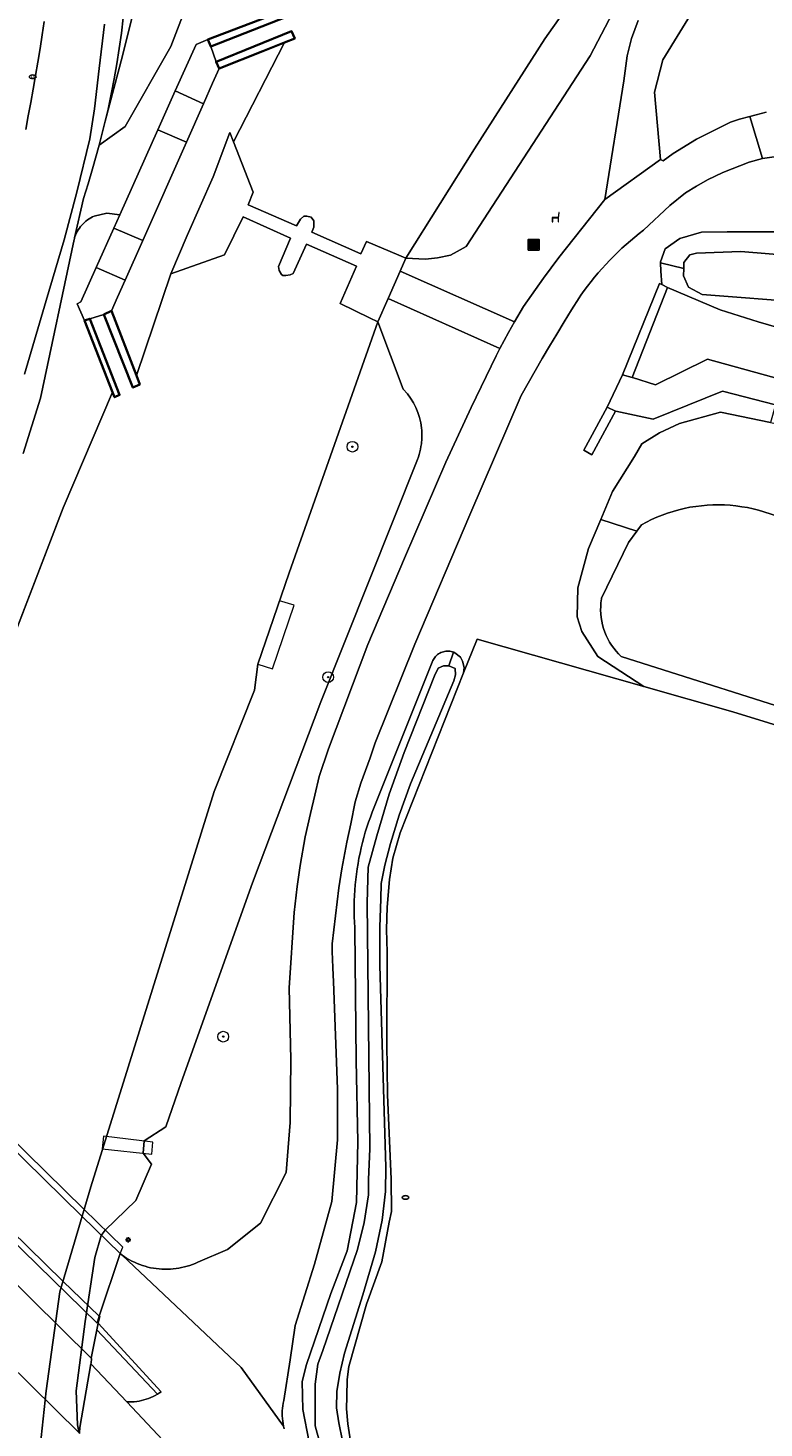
# Model space of a CAD drawing. Header units: metres. Extents: x 152610 to 160096, y 456114 to 462495.
# Tile 932 of 938: x 159124 to 159179, y 460820 to 460925. Entities that reach past the tile are written whole.
import ezdxf
from ezdxf.enums import TextEntityAlignment as Align

# ---------------------------------------------------------------- set-up
doc = ezdxf.new("R2010")
doc.units = ezdxf.units.M
doc.header["$LTSCALE"] = 0.5
doc.layers.get('0').update_dxf_attribs({"linetype": 'CONTINUOUS'})
for name, color, linetype, lineweight in [('B-PV-FV-FAUNAPASSAGE_VISTRAP-GV', 251, 'CONTINUOUS', 18), ('B-PV-GK-BESCHOEIING-G', 251, 'GK-BESCHOEIING-SO', 18), ('B-PV-GK-KADEMUUR-G', 251, 'CONTINUOUS', 35), ('B-PV-GK-KADEMUUR-GV', 251, 'CONTINUOUS', 35), ('B-PV-GK-KEERWAND-GV', 251, 'CONTINUOUS', 18), ('B-PV-GR-BEPLANTING_CULTUUR_BOSPLANTSOEN-GV', 251, 'CONTINUOUS', 18), ('B-PV-GR-BEPLANTING_CULTUUR_VASTE PLANTENVAK-GV', 251, 'CONTINUOUS', 18), ('B-PV-GR-BOOM-S', 251, 'CONTINUOUS', 25), ('B-PV-GR-GRAS-GV', 251, 'CONTINUOUS', 13), ('B-PV-GW-TALUD_KRUIN-G', 251, 'CONTINUOUS', 18), ('B-PV-IE-MEUBILAIR-S', 251, 'CONTINUOUS', 25), ('B-PV-IE-MEUBILAIR_WEGMEUBILAIR-S', 251, 'CONTINUOUS', 25), ('B-PV-IE-MEUBILAIR_WEGMEUBILAIR_AFVALBAK-S', 251, 'CONTINUOUS', 25), ('B-PV-IE-TERREINAFSCHEIDING_KUNSTMATIG_MUUR-G', 251, 'IE-TERREINAFSCHEIDING_KUNSTMATIG-SO', 18), ('B-PV-KW-KUNSTWERK_DEK-GV', 251, 'CONTINUOUS', 18), ('B-PV-KW-KUNSTWERK_STEIGER-GV', 251, 'CONTINUOUS', 18), ('B-PV-KW-KUNSTWERK_STUW-G', 251, 'CONTINUOUS', 18), ('B-PV-KW-KUNSTWERK_STUW-GV', 251, 'CONTINUOUS', 18), ('B-PV-OG-TERREIN_BEGROEID-GV', 251, 'CONTINUOUS', 18), ('B-PV-OG-TERREIN_OEVER-GV', 251, 'CONTINUOUS', 18), ('B-PV-OG-WATER_SLOOT-GV', 251, 'CONTINUOUS', 18), ('B-PV-VH-GESLOTENVERHARDING_ASFALT-GV', 251, 'CONTINUOUS', 18), ('B-PV-VH-GESLOTENVERHARDING_BETON-GV', 251, 'CONTINUOUS', 18), ('B-PV-VH-HALFVERHARDING_GRASBETONSTEEN-GV', 251, 'CONTINUOUS', 18), ('B-PV-VH-ONVERHARD_ZAND-GV', 251, 'CONTINUOUS', 18), ('B-PV-VH-OPENVERHARDING_BETONSTRAATSTEEN-GV', 251, 'CONTINUOUS', 18), ('B-PV-VH-OPENVERHARDING_TEGEL-GV', 251, 'CONTINUOUS', 18)]:
    doc.layers.add(name, color=color, linetype=linetype, lineweight=lineweight)
doc.styles.add('NLCS-ISO', font='NLCS-ISO.ttf')
doc.linetypes.add('GK-BESCHOEIING-SO', pattern='A,18,-3,[1,NLCS.SHX,S=0.6,R=0,X=0,Y=0],-3', length=24)
doc.linetypes.add('IE-TERREINAFSCHEIDING_KUNSTMATIG-SO', pattern='A,4,[82,NLCS.SHX,S=0.75,R=90,X=0,Y=0],4,-2', length=10)

# ---------------------------------------------------------------- blocks, each defined once
blk = doc.blocks.new('SIE-WEG_AFVALBAK-SO')
h = blk.add_hatch(color=256)
h.dxf.hatch_style = 1
h.paths.add_polyline_path([(-1.5, -1.5), (1.5, -1.5), (1.5, 1.5), (-1.5, 1.5)])
for points in [[(-2, -2), (2, -2), (2, 2), (-2, 2)], [(-1.5, -1.5), (1.5, -1.5), (1.5, 1.5), (-1.5, 1.5)]]:
    blk.add_lwpolyline(points, close=True)
blk = doc.blocks.new('SIE-MEUBILAIR_PAAL_LICHTMAST-SO')
for points in [[(-0.62, 0), (-1, 0)], [(-0.71, 0.71), (-0.44, 0.44)], [(0, 1), (0, 0.62)], [(0.44, 0.44), (0.71, 0.71)], [(1, 0), (0.62, 0)], [(-0.71, -0.71), (-0.44, -0.44)], [(0, -0.62), (0, -1)], [(0.44, -0.44), (0.71, -0.71)]]:
    blk.add_lwpolyline(points)
blk.add_circle((0, 0), 0.5)
blk = doc.blocks.new('SIE-MEUBILAIR_PUT_RIOOLPUT-SO')
blk.add_ellipse((0, 0), major_axis=(1.25, 0), ratio=0.54)
at = {"style": 'NLCS-ISO'}
blk.add_text('ri', height=0.75, dxfattribs=at).set_placement((-0.04, 0.07), align=Align.MIDDLE_CENTER)
blk = doc.blocks.new('SIE-MEUBILAIR_PUT_KOLK-SO')
blk.add_ellipse((0, 0), major_axis=(1.25, 0), ratio=0.54)
at = {"style": 'NLCS-ISO'}
blk.add_text('klk', height=0.75, dxfattribs=at).set_placement((0.03, 0), align=Align.MIDDLE_CENTER)
blk = doc.blocks.new('SIE-WEG_ZITBANK-SO')
at = {"color": 0, "linetype": 'ByBlock', "lineweight": 18}
blk.add_lwpolyline([(-0.91, -1.63), (-0.91, -0.2), (1.09, -0.2), (1.09, -1.63), (1.29, -1.63), (1.29, -0.21), (1.54, 1.78), (1.33, 1.78), (1.11, 0), (-1.11, 0), (-1.11, -1.63)], close=True, dxfattribs=at)
blk = doc.blocks.new('SGR-BOOM_GBKN-SO')
at = {"linetype": 'ByBlock', "lineweight": 18}
h = blk.add_hatch(color=0, dxfattribs=at)
h.dxf.hatch_style = 1
edge = h.paths.add_edge_path()
edge.add_arc((0, 0), 0.25, 0, 360)
at = {"color": 0, "linetype": 'ByBlock', "lineweight": 18}
for radius in [2, 0.25]:
    blk.add_circle((0, 0), radius, dxfattribs=at)
at = {"color": 0, "linetype": 'ByBlock', "lineweight": 18, "style": 'NLCS-ISO'}
blk.add_attdef('SOORT', (2.5, 0), '', height=1.5, dxfattribs=at)

msp = doc.modelspace()

# ---------------------------------------------------------------- linework, layer by layer
at = {"layer": 'B-PV-FV-FAUNAPASSAGE_VISTRAP-GV', "flags": 128}
msp.add_lwpolyline([(159136.301, 460916.207), (159134.174, 460917.139), (159131.33, 460910.79), (159130.888, 460909.803), (159133.041, 460908.881)], close=True, dxfattribs=at)
at = {"layer": 'B-PV-GK-BESCHOEIING-G', "flags": 128}
for points in [[(159143.626, 460923.649), (159139.811, 460916.233)], [(159143.626, 460923.649), (159139.811, 460916.233)], [(159132.569, 460898.83), (159135.147, 460906.392)], [(159132.569, 460898.83), (159135.147, 460906.392)], [(159121.25, 460770.087), (159122.14, 460776.877), (159120.898, 460777.06), (159121.2, 460779.292), (159125.85, 460823.16), (159126.872, 460830.531), (159129.186, 460838.359), (159138.371, 460867.825), (159141.384, 460875.36), (159141.633, 460877.321), (159143.968, 460884.121), (159150.583, 460902.825)], [(159046.719, 459975.895), (159048.956, 459981.317), (159049.25, 459984.138), (159049.39, 459985.458), (159049.61, 459988.058), (159052.882, 459994.173), (159054.001, 460000), (159055.867, 460043.718), (159057.832, 460096.682), (159059.843, 460122.971), (159060.796, 460151.719), (159064.147, 460207.593), (159066.785, 460253.866), (159069.488, 460310.024), (159070.612, 460363.859), (159068.141, 460406.658), (159066.808, 460431.164), (159066.006, 460472.225), (159067.352, 460500), (159068.224, 460517.98), (159072.712, 460563.561), (159079.319, 460598.81), (159087.708, 460634.417), (159093.917, 460681.48), (159097.359, 460714.725), (159101.909, 460759.335), (159108.142, 460812.675), (159109.977, 460825.58), (159112.653, 460844.514), (159114.45, 460850.831), (159117.312, 460860.418), (159118.679, 460865.866), (159121.35, 460873.994), (159127.116, 460888.955), (159130.801, 460897.575)], [(159067.352, 460500), (159068.224, 460517.98), (159072.712, 460563.561), (159079.319, 460598.81), (159087.708, 460634.417), (159093.917, 460681.48), (159097.359, 460714.725), (159101.909, 460759.335), (159108.142, 460812.675), (159109.977, 460825.58), (159112.653, 460844.514), (159114.45, 460850.831), (159117.312, 460860.418), (159118.679, 460865.866), (159121.35, 460873.994), (159127.116, 460888.955), (159130.801, 460897.575)]]:
    msp.add_lwpolyline(points, dxfattribs=at)
at = {"layer": 'B-PV-GK-KADEMUUR-G', "flags": 128}
for points in [[(159143.616, 460925.985), (159143.766, 460925.562), (159138.117, 460923.343)], [(159138.513, 460922.216), (159144.145, 460924.483), (159144.381, 460923.951)], [(159129.101, 460903.056), (159131.32, 460897.384), (159130.948, 460897.201), (159130.801, 460897.575)], [(159132.569, 460898.83), (159132.828, 460898.159), (159132.319, 460897.92), (159130.155, 460903.366)]]:
    msp.add_lwpolyline(points, dxfattribs=at)
at = {"layer": 'B-PV-GK-KADEMUUR-GV', "flags": 128}
for points in [[(159143.616, 460925.985), (159143.601, 460926.029), (159137.894, 460923.863), (159138.117, 460923.343), (159143.766, 460925.562)], [(159144.381, 460923.951), (159144.145, 460924.483), (159138.513, 460922.216), (159138.742, 460921.695), (159141.991, 460922.995), (159143.626, 460923.649)], [(159131.32, 460897.384), (159129.101, 460903.056), (159128.696, 460902.921), (159130.801, 460897.576), (159130.948, 460897.201)], [(159132.569, 460898.83), (159130.714, 460903.65), (159130.155, 460903.366), (159132.319, 460897.92), (159132.828, 460898.159)]]:
    msp.add_lwpolyline(points, close=True, dxfattribs=at)
at = {"layer": 'B-PV-GK-KEERWAND-GV', "flags": 128}
for points in [[(159171.736, 460905.605), (159171.581, 460905.681), (159168.81, 460898.867), (159169.526, 460898.675), (159172.163, 460905.395)], [(159168.296, 460896.166), (159167.672, 460896.454), (159165.941, 460893.269), (159166.534, 460892.923)]]:
    msp.add_lwpolyline(points, close=True, dxfattribs=at)
at = {"layer": 'B-PV-GR-BEPLANTING_CULTUUR_BOSPLANTSOEN-GV', "flags": 128}
for points in [[(159190.68, 461011.98), (159183.977, 461000), (159180.11, 460993.09), (159156.72, 460964.5), (159144.32, 460949.89), (159139.92, 460947.06), (159134.99, 460936.51), (159131.53, 460922.65), (159130.253, 460917.771), (159129.79, 460916), (159131.74, 460917.39), (159135.14, 460923.35), (159137.21, 460928.74), (159137.64, 460934.06), (159143.24, 460944.63), (159153.85, 460957.6), (159175.15, 460983.09), (159185.861, 461000), (159189.61, 461005.92), (159199.63, 461024.1)], [(159137.21, 460928.74), (159135.14, 460923.35), (159131.74, 460917.39), (159129.79, 460916), (159129.31, 460914.218), (159128.974, 460913.117), (159128.619, 460912.023), (159127.969, 460909.087), (159127.991, 460909.157), (159128.042, 460909.293), (159128.101, 460909.426), (159128.168, 460909.555), (159128.241, 460909.681), (159128.321, 460909.802), (159128.408, 460909.919), (159128.501, 460910.031), (159128.599, 460910.137), (159128.704, 460910.238), (159128.814, 460910.334), (159128.929, 460910.422), (159129.049, 460910.505), (159129.173, 460910.581), (159129.301, 460910.649), (159129.433, 460910.711), (159130.374, 460910.927), (159131.33, 460910.79), (159134.174, 460917.139), (159135.473, 460920.036), (159137.019, 460923.487), (159137.894, 460923.863), (159143.601, 460926.029)]]:
    msp.add_lwpolyline(points, dxfattribs=at)
at = {"layer": 'B-PV-GR-BEPLANTING_CULTUUR_VASTE PLANTENVAK-GV', "flags": 128}
msp.add_lwpolyline([(159131.871, 460822.326), (159132.053, 460822.323), (159132.235, 460822.328), (159132.416, 460822.341), (159132.597, 460822.362), (159132.777, 460822.391), (159132.955, 460822.427), (159133.131, 460822.472), (159133.306, 460822.524), (159133.477, 460822.584), (159133.646, 460822.651), (159133.812, 460822.726), (159133.975, 460822.808), (159134.134, 460822.897), (159134.148, 460822.905), (159129.624, 460827.685), (159129.191, 460825.593), (159129.219, 460825.566), (159129.189, 460825.218), (159129.178, 460825.153)], close=True, dxfattribs=at)
at = {"layer": 'B-PV-GR-GRAS-GV', "flags": 128}
msp.add_lwpolyline([(159195.006, 460868.206), (159177.047, 460873.762), (159170.412, 460875.641), (159157.965, 460879.167), (159156.968, 460876.658), (159152.23, 460864.733), (159151.698, 460862.857), (159151.449, 460861.264), (159151.275, 460859.202), (159151.224, 460857.523), (159151.273, 460855.856), (159151.271, 460853.225), (159151.232, 460851.694), (159151.255, 460849.089), (159151.302, 460845.211), (159151.556, 460838.926), (159151.579, 460836.506), (159151.418, 460835.715), (159150.861, 460832.777), (159149.734, 460829.617), (159148.41, 460824.975), (159148.286, 460823.987), (159148.26, 460822.74), (159148.247, 460821.814), (159148.345, 460820.702), (159148.529, 460819.393)], dxfattribs=at)
at = {"layer": 'B-PV-GW-TALUD_KRUIN-G', "flags": 128}
for points in [[(159230.97, 461094.77), (159229.41, 461092.88), (159226.36, 461088.47), (159219.74, 461074.65), (159218.418, 461070.978), (159216.1, 461064.54), (159209.6, 461048.41), (159198.39, 461025.26), (159190.68, 461011.98), (159183.977, 461000), (159180.11, 460993.09), (159156.72, 460964.5), (159144.32, 460949.89), (159139.92, 460947.06), (159134.99, 460936.51), (159131.53, 460922.65), (159130.253, 460917.771), (159129.79, 460916)], [(159128.311, 460819.999), (159128.178, 460820.611), (159128.081, 460823.163), (159128.76, 460828.309), (159129.483, 460833.1), (159129.948, 460834.716), (159130.253, 460835.132), (159132.526, 460837.327), (159133.705, 460840.056), (159133.082, 460840.854), (159133.151, 460841.773), (159134.766, 460842.831), (159135.909, 460846.132), (159141.227, 460861.02), (159146.329, 460874.495), (159153.523, 460892.568), (159153.592, 460892.755), (159153.653, 460892.944), (159153.706, 460893.136), (159153.751, 460893.33), (159153.789, 460893.526), (159153.819, 460893.723), (159153.855, 460894.119), (159153.861, 460894.318), (159153.849, 460894.716), (159153.831, 460894.915), (159153.771, 460895.308), (159153.68, 460895.696), (159153.558, 460896.075), (159153.406, 460896.443), (159153.225, 460896.798), (159153.016, 460897.137), (159152.781, 460897.458), (159152.467, 460897.815), (159150.583, 460902.825)]]:
    msp.add_lwpolyline(points, dxfattribs=at)
at = {"layer": 'B-PV-IE-TERREINAFSCHEIDING_KUNSTMATIG_MUUR-G', "flags": 128}
msp.add_lwpolyline([(159165.941, 460893.269), (159167.672, 460896.454), (159168.81, 460898.867), (159171.581, 460905.681)], dxfattribs=at)
at = {"layer": 'B-PV-KW-KUNSTWERK_DEK-GV', "flags": 128}
for points in [[(159120.109, 460845.058), (159111.566, 460853.418), (159111.405, 460852.927), (159110.52, 460850.23), (159109.833, 460848.135), (159109.632, 460847.722), (159129.641, 460828.193), (159129.797, 460828.724), (159131.357, 460833.379), (159131.56, 460833.854), (159128.652, 460836.699)], [(159129.219, 460825.566), (159109.08, 460845.453), (159109.006, 460845.053), (159108.269, 460840.123), (159108.247, 460839.767), (159128.349, 460819.962), (159128.364, 460820.406), (159129.189, 460825.218)]]:
    msp.add_lwpolyline(points, close=True, dxfattribs=at)
at = {"layer": 'B-PV-KW-KUNSTWERK_STEIGER-GV', "flags": 128}
for points in [[(159144.335, 460881.716), (159143.249, 460882.029), (159141.633, 460877.321), (159142.724, 460876.966)], [(159133.81, 460841.696), (159130.122, 460842.125), (159130.024, 460841.176), (159133.731, 460840.786)]]:
    msp.add_lwpolyline(points, close=True, dxfattribs=at)
at = {"layer": 'B-PV-KW-KUNSTWERK_STUW-G', "flags": 128}
for points in [[(159135.147, 460906.392), (159136.353, 460909.257), (159138.289, 460913.636), (159139.535, 460916.933), (159139.811, 460916.233)], [(159152.668, 460907.582), (159150.583, 460902.825)]]:
    msp.add_lwpolyline(points, dxfattribs=at)
at = {"layer": 'B-PV-KW-KUNSTWERK_STUW-GV', "flags": 128}
msp.add_lwpolyline([(159150.583, 460902.825), (159151.346, 460904.566), (159152.238, 460906.601), (159152.668, 460907.582), (159152.138, 460907.804), (159149.722, 460908.815), (159149.302, 460907.882), (159145.654, 460909.507), (159145.789, 460909.885), (159145.803, 460910.156), (159145.789, 460910.359), (159145.614, 460910.616), (159145.289, 460910.697), (159145.06, 460910.697), (159144.816, 460910.481), (159144.518, 460909.981), (159140.897, 460911.538), (159141.289, 460912.484), (159139.811, 460916.233), (159139.535, 460916.933), (159138.289, 460913.635), (159136.353, 460909.257), (159135.147, 460906.392), (159139.15, 460907.822), (159140.531, 460910.66), (159144.058, 460909.049), (159143.164, 460906.94), (159143.218, 460906.643), (159143.394, 460906.359), (159143.488, 460906.278), (159143.704, 460906.277), (159144.042, 460906.331), (159144.259, 460906.426), (159145.261, 460908.602), (159148.991, 460906.963), (159147.772, 460904.193), (159149.956, 460903.13)], close=True, dxfattribs=at)
at = {"layer": 'B-PV-OG-TERREIN_BEGROEID-GV', "flags": 128}
for points in [[(159131.598, 460925.478), (159131.459, 460924.336), (159131.299, 460923.197), (159131.119, 460922.06), (159130.919, 460920.927), (159130.7, 460919.798), (159130.461, 460918.672), (159130.253, 460917.771), (159131.53, 460922.65), (159134.99, 460936.51)], [(159169.502, 460928.622), (159166.404, 460922.65), (159157.163, 460908.428), (159156.488, 460908.065), (159155.977, 460907.795), (159155.015, 460907.586), (159154.129, 460907.496), (159152.668, 460907.582), (159152.238, 460906.601), (159160.766, 460902.817), (159161.419, 460903.962), (159162.91, 460906.073), (159164.07, 460907.611), (159167.497, 460911.948), (159168.916, 460920.782), (159169.148, 460922.66), (159169.473, 460923.944), (159169.974, 460925.296)], [(159175.618, 460928.564), (159171.83, 460922.357), (159171.196, 460919.943), (159171.65, 460914.921), (159171.835, 460914.835), (159172.581, 460915.365), (159174.332, 460916.445), (159176.867, 460917.697), (159177.536, 460917.93), (159178.313, 460918.134), (159178.777, 460918.248), (159179.512, 460918.45)], [(159124.137, 460893.018), (159125.412, 460897.125), (159127.934, 460908.973), (159127.947, 460909.018), (159127.969, 460909.087), (159128.619, 460912.023), (159128.974, 460913.117), (159129.31, 460914.218), (159129.79, 460916), (159130.253, 460917.771), (159130.461, 460918.672), (159130.7, 460919.798), (159130.919, 460920.927), (159131.119, 460922.06), (159131.299, 460923.197), (159131.459, 460924.336), (159131.598, 460925.478)], [(159130.185, 460925.003), (159129.798, 460921.717), (159129.455, 460918.695), (159129.111, 460916.454), (159128.125, 460912.489), (159127.181, 460908.931), (159125.835, 460904.404), (159124.239, 460898.931)], [(159180.652, 460915.203), (159179.254, 460915.009), (159178.254, 460914.721), (159176.286, 460913.956), (159175.149, 460913.411), (159174.323, 460912.944), (159173.514, 460912.431), (159172.33, 460911.497), (159170.389, 460909.666), (159170.055, 460909.406), (159169.726, 460909.14), (159169.402, 460908.867), (159169.084, 460908.588), (159168.77, 460908.304), (159168.463, 460908.013), (159168.16, 460907.717), (159167.864, 460907.415), (159167.573, 460907.107), (159167.288, 460906.794), (159167.009, 460906.476), (159166.736, 460906.152), (159166.47, 460905.824), (159166.209, 460905.49), (159165.955, 460905.152), (159165.707, 460904.808), (159165.574, 460904.618), (159165.012, 460903.721), (159164.456, 460902.82), (159163.907, 460901.915), (159163.365, 460901.005), (159162.83, 460900.091), (159162.302, 460899.174), (159161.78, 460898.253), (159161.266, 460897.327), (159157.436, 460888.44), (159153.34, 460878.81), (159150.371, 460871.435), (159149.988, 460870.334), (159149.293, 460868.437), (159148.886, 460867.049), (159148.55, 460865.415), (159148.263, 460864.052), (159147.879, 460862.064), (159147.664, 460860.652), (159147.174, 460856.472), (159147.177, 460855.886), (159147.189, 460855.3), (159147.209, 460854.714), (159147.236, 460854.129), (159147.264, 460853.666), (159147.573, 460845.63), (159147.572, 460841.853), (159147.142, 460837.259), (159145.85, 460832.581), (159144.42, 460828.008), (159144.039, 460825.449), (159143.552, 460822.422), (159143.515, 460822.234), (159143.486, 460822.044), (159143.465, 460821.853), (159143.451, 460821.661), (159143.446, 460821.469), (159143.449, 460821.277), (159143.46, 460821.085), (159143.479, 460820.894), (159143.505, 460820.704), (159143.54, 460820.515), (159143.582, 460820.328)], [(159121.35, 460873.994), (159127.116, 460888.955), (159130.801, 460897.576), (159128.696, 460902.921), (159128.169, 460904.165), (159128.433, 460904.325), (159129.578, 460906.881), (159130.888, 460909.803), (159131.33, 460910.79), (159130.374, 460910.927), (159129.433, 460910.711), (159129.301, 460910.649), (159129.173, 460910.581), (159129.049, 460910.505), (159128.929, 460910.422), (159128.814, 460910.334), (159128.704, 460910.238), (159128.599, 460910.137), (159128.501, 460910.031), (159128.408, 460909.919), (159128.321, 460909.802), (159128.241, 460909.681), (159128.168, 460909.555), (159128.101, 460909.426), (159128.042, 460909.293), (159127.991, 460909.157), (159127.969, 460909.087), (159127.947, 460909.018), (159127.934, 460908.973), (159125.412, 460897.125), (159124.137, 460893.018)], [(159180.218, 460896.636), (159176.268, 460897.651), (159171.105, 460895.58), (159168.314, 460896.157), (159168.296, 460896.166), (159166.534, 460892.923), (159165.941, 460893.269), (159167.672, 460896.454), (159168.81, 460898.867), (159171.581, 460905.681), (159171.736, 460905.605), (159171.664, 460906.592), (159171.643, 460907.218), (159171.64, 460907.308), (159171.986, 460908.271), (159173.098, 460909.036), (159174.704, 460909.504), (159176.606, 460909.527), (159180.162, 460909.525)], [(159128.358, 460820.236), (159128.364, 460820.406), (159129.178, 460825.153), (159129.189, 460825.218), (159129.219, 460825.566), (159129.191, 460825.593), (159129.624, 460827.685), (159129.73, 460828.194), (159129.842, 460828.687), (159129.797, 460828.724), (159131.357, 460833.379), (159131.517, 460833.26), (159131.691, 460833.14), (159131.87, 460833.026), (159132.053, 460832.92), (159132.24, 460832.82), (159132.43, 460832.728), (159132.624, 460832.643), (159132.821, 460832.565), (159133.02, 460832.495), (159133.222, 460832.432), (159133.427, 460832.377), (159133.633, 460832.33), (159133.841, 460832.29), (159134.05, 460832.258), (159134.26, 460832.235), (159134.472, 460832.219), (159134.683, 460832.212), (159134.895, 460832.212), (159135.106, 460832.22), (159135.317, 460832.236), (159135.527, 460832.261), (159135.736, 460832.293), (159135.944, 460832.333), (159136.15, 460832.381), (159136.355, 460832.437), (159136.557, 460832.5), (159136.756, 460832.571), (159136.953, 460832.649), (159137.146, 460832.735), (159139.367, 460833.681), (159141.815, 460835.652), (159143.739, 460839.435), (159144.033, 460843.142), (159144.076, 460847.851), (159143.952, 460853.177), (159144.325, 460858.792), (159144.553, 460860.737), (159144.781, 460862.316), (159145.154, 460864.448), (159145.547, 460866.187), (159145.879, 460867.553), (159146.21, 460868.939), (159146.893, 460870.988), (159149.838, 460878.77), (159152.552, 460885.214), (159155.639, 460892.361), (159157.525, 460896.444), (159159.389, 460900.294), (159159.675, 460900.828), (159151.346, 460904.566), (159150.583, 460902.825), (159152.467, 460897.815), (159152.781, 460897.458), (159153.016, 460897.137), (159153.225, 460896.798), (159153.406, 460896.443), (159153.558, 460896.075), (159153.68, 460895.696), (159153.771, 460895.308), (159153.831, 460894.915), (159153.849, 460894.716), (159153.861, 460894.318), (159153.855, 460894.119), (159153.819, 460893.723), (159153.789, 460893.526), (159153.751, 460893.33), (159153.706, 460893.136), (159153.653, 460892.944), (159153.592, 460892.755), (159153.523, 460892.568), (159146.329, 460874.495), (159141.227, 460861.02), (159135.909, 460846.132), (159134.766, 460842.831), (159133.151, 460841.773), (159133.082, 460840.854), (159133.705, 460840.056), (159132.526, 460837.327), (159130.253, 460835.132), (159129.948, 460834.716), (159129.483, 460833.1), (159128.76, 460828.309), (159128.081, 460823.163), (159128.178, 460820.611), (159128.311, 460819.999)], [(159128.311, 460819.999), (159128.178, 460820.611), (159128.081, 460823.163), (159128.76, 460828.309), (159129.483, 460833.1), (159129.948, 460834.716), (159130.253, 460835.132), (159132.526, 460837.327), (159133.705, 460840.056), (159133.082, 460840.854), (159133.151, 460841.773), (159134.766, 460842.831), (159135.909, 460846.132), (159141.227, 460861.02), (159146.329, 460874.495), (159153.523, 460892.568), (159153.592, 460892.755), (159153.653, 460892.944), (159153.706, 460893.136), (159153.751, 460893.33), (159153.789, 460893.526), (159153.819, 460893.723), (159153.855, 460894.119), (159153.861, 460894.318), (159153.849, 460894.716), (159153.831, 460894.915), (159153.771, 460895.308), (159153.68, 460895.696), (159153.558, 460896.075), (159153.406, 460896.443), (159153.225, 460896.798), (159153.016, 460897.137), (159152.781, 460897.458), (159152.467, 460897.815), (159150.583, 460902.825), (159143.968, 460884.121), (159141.633, 460877.321), (159141.384, 460875.361), (159138.371, 460867.825), (159129.186, 460838.359), (159126.872, 460830.531), (159125.85, 460823.16), (159125.186, 460816.894)], [(159145.459, 460819.333), (159144.991, 460821.758), (159144.938, 460823.844), (159145.263, 460825.118), (159147.059, 460830.396), (159148.275, 460833.583), (159148.99, 460837.19), (159149.085, 460841.721), (159148.957, 460847.766), (159148.868, 460857.568), (159148.859, 460857.684), (159148.835, 460858.082), (159148.819, 460858.481), (159148.81, 460858.879), (159148.81, 460859.278), (159148.817, 460859.677), (159148.833, 460860.075), (159148.856, 460860.473), (159148.888, 460860.871), (159148.928, 460861.268), (159148.975, 460861.664), (159149.03, 460862.059), (159149.094, 460862.453), (159149.165, 460862.845), (159149.244, 460863.236), (159149.331, 460863.625), (159149.426, 460864.012), (159149.528, 460864.398), (159149.638, 460864.781), (159149.756, 460865.162), (159149.881, 460865.541), (159150.014, 460865.916), (159150.155, 460866.29), (159150.303, 460866.66), (159154.682, 460877.584), (159154.714, 460877.649), (159154.763, 460877.733), (159154.82, 460877.813), (159154.882, 460877.888), (159154.951, 460877.958), (159155.025, 460878.022), (159155.104, 460878.08), (159155.187, 460878.131), (159155.274, 460878.176), (159155.365, 460878.212), (159155.458, 460878.242), (159155.554, 460878.263), (159155.65, 460878.277), (159155.748, 460878.283), (159155.846, 460878.281), (159155.943, 460878.271), (159156.039, 460878.253), (159156.134, 460878.227), (159156.217, 460878.197), (159156.226, 460878.194), (159156.315, 460878.153), (159156.734, 460877.831), (159156.894, 460877.523), (159157.018, 460877.065), (159156.968, 460876.658), (159157.965, 460879.167), (159170.412, 460875.641), (159166.971, 460877.872), (159165.787, 460879.749), (159165.442, 460880.836), (159165.493, 460883.01), (159166.286, 460885.923), (159167.191, 460888.081), (159168.067, 460890.17), (159169.699, 460892.786), (159170.243, 460893.724), (159171.577, 460894.563), (159173.059, 460895.253), (159176.122, 460896.091), (159179.84, 460895.327)]]:
    msp.add_lwpolyline(points, dxfattribs=at)
msp.add_lwpolyline([(159131.724, 460905.921), (159131.168, 460904.671), (159130.714, 460903.65), (159132.569, 460898.83), (159135.147, 460906.392), (159136.353, 460909.257), (159138.289, 460913.635), (159139.535, 460916.933), (159139.811, 460916.233), (159143.626, 460923.649), (159141.991, 460922.995), (159138.742, 460921.695), (159138.257, 460920.605), (159137.571, 460919.063), (159136.301, 460916.207), (159133.041, 460908.881)], close=True, dxfattribs=at)
at = {"layer": 'B-PV-OG-TERREIN_OEVER-GV', "flags": 128}
msp.add_lwpolyline([(159177.626, 460944.114), (159177.215, 460944.245), (159170.449, 460934.462), (159163.033, 460923.923), (159157.782, 460915.708), (159152.668, 460907.582), (159154.129, 460907.496), (159155.015, 460907.586), (159155.977, 460907.795), (159156.488, 460908.065), (159157.163, 460908.428), (159166.404, 460922.65), (159169.502, 460928.622), (159179.073, 460943.246), (159178.051, 460943.859)], close=True, dxfattribs=at)
for points in [[(159180.162, 460909.525), (159176.606, 460909.527), (159174.704, 460909.504), (159173.098, 460909.036), (159171.986, 460908.271), (159171.64, 460907.308), (159171.643, 460907.218), (159173.385, 460906.795), (159173.396, 460907.242), (159173.841, 460907.81), (159174.335, 460907.933), (159177.645, 460908.078), (159181.571, 460907.755)], [(159312.762, 460868.591), (159273.413, 460878.652), (159239.823, 460888.021), (159195.841, 460900.582), (159184.631, 460903.875), (159182.482, 460904.272), (159174.753, 460904.87), (159173.741, 460905.414), (159173.371, 460906.254), (159173.385, 460906.795), (159171.643, 460907.218), (159171.664, 460906.592), (159171.736, 460905.605), (159172.163, 460905.395), (159176.099, 460903.712), (159178.933, 460902.818), (159191.424, 460899.187), (159210.581, 460893.451), (159231.221, 460888.096), (159233.242, 460887.536), (159265.768, 460878.514), (159298.373, 460869.93)], [(159179.84, 460895.327), (159176.122, 460896.091), (159173.059, 460895.253), (159171.577, 460894.563), (159170.243, 460893.724), (159169.699, 460892.786), (159168.067, 460890.17), (159167.191, 460888.081), (159169.886, 460887.228), (159170.217, 460887.688), (159170.596, 460887.893), (159170.982, 460888.083), (159171.374, 460888.259), (159171.773, 460888.421), (159172.178, 460888.567), (159172.588, 460888.698), (159173.003, 460888.815), (159173.421, 460888.915), (159173.843, 460889), (159174.268, 460889.069), (159174.695, 460889.122), (159175.124, 460889.16), (159175.553, 460889.181), (159175.984, 460889.187), (159176.414, 460889.176), (159176.844, 460889.15), (159177.272, 460889.107), (159177.698, 460889.049), (159178.122, 460888.975), (159178.543, 460888.885), (159178.94, 460888.785), (159195.644, 460883.518)], [(159199.081, 460868.236), (159168.719, 460877.873), (159168.521, 460878.069), (159168.335, 460878.275), (159168.161, 460878.492), (159167.999, 460878.719), (159167.851, 460878.954), (159167.717, 460879.198), (159167.597, 460879.449), (159167.491, 460879.706), (159167.401, 460879.969), (159167.326, 460880.237), (159167.266, 460880.509), (159167.222, 460880.784), (159167.194, 460881.06), (159167.181, 460881.338), (159167.185, 460881.617), (159167.205, 460881.894), (159167.24, 460882.17), (159167.251, 460882.235), (159169.271, 460886.375), (159169.886, 460887.228), (159167.191, 460888.081), (159166.286, 460885.923), (159165.493, 460883.01), (159165.442, 460880.836), (159165.787, 460879.749), (159166.971, 460877.872), (159170.412, 460875.641), (159177.047, 460873.762), (159195.006, 460868.206)], [(159146.257, 460819.279), (159145.912, 460820.539), (159145.888, 460821.626), (159145.889, 460822.614), (159145.89, 460823.651), (159146.088, 460825.133), (159146.484, 460826.145), (159149.058, 460833.675), (159149.554, 460835.7), (159149.876, 460837.75), (159149.877, 460838.91), (159149.977, 460841.182), (159149.777, 460859.525), (159149.861, 460862.187), (159150.166, 460863.36), (159150.488, 460864.52), (159151.429, 460867.631), (159152.543, 460870.718), (159154.794, 460876.445), (159155.066, 460877.013), (159155.462, 460877.186), (159155.832, 460877.185), (159155.856, 460877.176), (159156.217, 460878.197), (159156.134, 460878.227), (159156.039, 460878.253), (159155.943, 460878.271), (159155.846, 460878.281), (159155.748, 460878.283), (159155.65, 460878.277), (159155.554, 460878.263), (159155.458, 460878.242), (159155.365, 460878.212), (159155.274, 460878.176), (159155.187, 460878.131), (159155.104, 460878.08), (159155.025, 460878.022), (159154.951, 460877.958), (159154.882, 460877.888), (159154.82, 460877.813), (159154.763, 460877.733), (159154.714, 460877.649), (159154.682, 460877.584), (159150.303, 460866.66), (159150.155, 460866.29), (159150.014, 460865.916), (159149.881, 460865.541), (159149.756, 460865.162), (159149.638, 460864.781), (159149.528, 460864.398), (159149.426, 460864.012), (159149.331, 460863.625), (159149.244, 460863.236), (159149.165, 460862.845), (159149.094, 460862.453), (159149.03, 460862.059), (159148.975, 460861.664), (159148.928, 460861.268), (159148.888, 460860.871), (159148.856, 460860.473), (159148.833, 460860.075), (159148.817, 460859.677), (159148.81, 460859.278), (159148.81, 460858.879), (159148.819, 460858.481), (159148.835, 460858.082), (159148.859, 460857.684), (159148.868, 460857.568), (159148.957, 460847.766), (159149.085, 460841.721), (159148.99, 460837.19), (159148.275, 460833.583), (159147.059, 460830.396), (159145.263, 460825.118), (159144.938, 460823.844), (159144.991, 460821.758), (159145.459, 460819.333)], [(159148.529, 460819.393), (159148.345, 460820.702), (159148.247, 460821.814), (159148.26, 460822.74), (159148.286, 460823.987), (159148.41, 460824.975), (159149.734, 460829.617), (159150.861, 460832.777), (159151.418, 460835.715), (159151.579, 460836.506), (159151.556, 460838.926), (159151.302, 460845.211), (159151.255, 460849.089), (159151.232, 460851.694), (159151.271, 460853.225), (159151.273, 460855.856), (159151.224, 460857.523), (159151.275, 460859.202), (159151.449, 460861.264), (159151.698, 460862.857), (159152.23, 460864.733), (159156.968, 460876.658), (159157.018, 460877.065), (159156.894, 460877.523), (159156.734, 460877.831), (159156.315, 460878.153), (159156.226, 460878.194), (159156.217, 460878.197), (159155.856, 460877.176), (159156.326, 460876.988), (159156.35, 460876.518), (159156.227, 460876.074), (159153.01, 460868.396), (159152.169, 460866.05), (159151.525, 460863.951), (159151.104, 460862.322), (159150.832, 460860.964), (159150.806, 460859.803), (159150.73, 460857.728), (159150.728, 460854.864), (159151.162, 460839.823), (159151.136, 460837.996), (159150.887, 460835.872), (159150.392, 460833.501), (159149.451, 460830.316), (159148.089, 460825.946), (159147.742, 460824.464), (159147.519, 460823.106), (159147.494, 460821.872), (159147.666, 460820.76), (159147.936, 460819.426)]]:
    msp.add_lwpolyline(points, dxfattribs=at)
at = {"layer": 'B-PV-OG-WATER_SLOOT-GV', "flags": 128}
for points in [[(159143.766, 460925.562), (159138.117, 460923.343), (159138.513, 460922.216), (159144.145, 460924.483), (159144.381, 460923.951), (159143.626, 460923.649), (159139.811, 460916.233), (159141.289, 460912.484), (159140.897, 460911.538), (159144.518, 460909.981), (159144.816, 460910.481), (159145.06, 460910.697), (159145.289, 460910.697), (159145.614, 460910.616), (159145.789, 460910.359), (159145.803, 460910.156), (159145.789, 460909.885), (159145.654, 460909.507), (159149.302, 460907.882), (159149.722, 460908.815), (159152.138, 460907.804), (159152.668, 460907.582), (159157.782, 460915.708), (159163.033, 460923.923), (159170.449, 460934.462)], [(159125.186, 460816.894), (159125.85, 460823.16), (159126.872, 460830.531), (159129.186, 460838.359), (159138.371, 460867.825), (159141.384, 460875.361), (159141.633, 460877.321), (159143.968, 460884.121), (159150.583, 460902.825), (159149.956, 460903.13), (159147.772, 460904.193), (159148.991, 460906.963), (159145.261, 460908.602), (159144.259, 460906.426), (159144.042, 460906.331), (159143.704, 460906.277), (159143.488, 460906.278), (159143.394, 460906.359), (159143.218, 460906.643), (159143.164, 460906.94), (159144.058, 460909.049), (159140.531, 460910.66), (159139.15, 460907.822), (159135.147, 460906.392), (159132.569, 460898.83), (159132.828, 460898.159), (159132.319, 460897.92), (159130.155, 460903.366), (159129.101, 460903.056), (159131.32, 460897.384), (159130.948, 460897.201), (159130.801, 460897.576), (159127.116, 460888.955), (159121.35, 460873.994)], [(159299.859, 460874.802), (159261.769, 460885.675), (159229.35, 460895.269), (159224.337, 460896.733), (159203.473, 460902.231), (159196.856, 460904.286), (159190.609, 460905.97), (159185.374, 460907.209), (159181.571, 460907.755), (159177.645, 460908.078), (159174.335, 460907.933), (159173.841, 460907.81), (159173.396, 460907.242), (159173.385, 460906.795), (159173.371, 460906.254), (159173.741, 460905.414), (159174.753, 460904.87), (159182.482, 460904.272), (159184.631, 460903.875), (159195.841, 460900.582), (159239.823, 460888.021), (159273.413, 460878.652), (159312.762, 460868.591)], [(159195.644, 460883.518), (159178.94, 460888.785), (159178.543, 460888.885), (159178.122, 460888.975), (159177.698, 460889.049), (159177.272, 460889.107), (159176.844, 460889.15), (159176.414, 460889.176), (159175.984, 460889.187), (159175.553, 460889.181), (159175.124, 460889.16), (159174.695, 460889.122), (159174.268, 460889.069), (159173.843, 460889), (159173.421, 460888.915), (159173.003, 460888.815), (159172.588, 460888.698), (159172.178, 460888.567), (159171.773, 460888.421), (159171.374, 460888.259), (159170.982, 460888.083), (159170.596, 460887.893), (159170.217, 460887.688), (159169.886, 460887.228), (159169.271, 460886.375), (159167.251, 460882.235), (159167.24, 460882.17), (159167.205, 460881.894), (159167.185, 460881.617), (159167.181, 460881.338), (159167.194, 460881.06), (159167.222, 460880.784), (159167.266, 460880.509), (159167.326, 460880.237), (159167.401, 460879.969), (159167.491, 460879.706), (159167.597, 460879.449), (159167.717, 460879.198), (159167.851, 460878.954), (159167.999, 460878.719), (159168.161, 460878.492), (159168.335, 460878.275), (159168.521, 460878.069), (159168.719, 460877.873), (159199.081, 460868.236)], [(159147.936, 460819.426), (159147.666, 460820.76), (159147.494, 460821.872), (159147.519, 460823.106), (159147.742, 460824.464), (159148.089, 460825.946), (159149.451, 460830.316), (159150.392, 460833.501), (159150.887, 460835.872), (159151.136, 460837.996), (159151.162, 460839.823), (159150.728, 460854.864), (159150.73, 460857.728), (159150.806, 460859.803), (159150.832, 460860.964), (159151.104, 460862.322), (159151.525, 460863.951), (159152.169, 460866.05), (159153.01, 460868.396), (159156.227, 460876.074), (159156.35, 460876.518), (159156.326, 460876.988), (159155.856, 460877.176), (159155.832, 460877.185), (159155.462, 460877.186), (159155.066, 460877.013), (159154.794, 460876.445), (159152.543, 460870.718), (159151.429, 460867.631), (159150.488, 460864.52), (159150.166, 460863.36), (159149.861, 460862.187), (159149.777, 460859.525), (159149.977, 460841.182), (159149.877, 460838.91), (159149.876, 460837.75), (159149.554, 460835.7), (159149.058, 460833.675), (159146.484, 460826.145), (159146.088, 460825.133), (159145.89, 460823.651), (159145.889, 460822.614), (159145.888, 460821.626), (159145.912, 460820.539), (159146.257, 460819.279)]]:
    msp.add_lwpolyline(points, dxfattribs=at)
at = {"layer": 'B-PV-VH-GESLOTENVERHARDING_ASFALT-GV', "flags": 128}
for points in [[(159169.974, 460925.296), (159169.473, 460923.944), (159169.148, 460922.66), (159168.916, 460920.782), (159167.497, 460911.948), (159171.65, 460914.921), (159171.196, 460919.943), (159171.83, 460922.357), (159175.618, 460928.564)], [(159179.512, 460918.45), (159178.777, 460918.248), (159178.313, 460918.134), (159179.254, 460915.009), (159180.652, 460915.203)], [(159143.582, 460820.328), (159143.54, 460820.515), (159140.39, 460824.9), (159131.517, 460833.26), (159131.357, 460833.379), (159129.797, 460828.724), (159129.842, 460828.687), (159129.73, 460828.194), (159134.427, 460823.087), (159134.288, 460822.993), (159134.148, 460822.905), (159134.134, 460822.897), (159133.975, 460822.808), (159133.812, 460822.726), (159133.646, 460822.651), (159133.477, 460822.584), (159133.306, 460822.524), (159133.131, 460822.472), (159132.955, 460822.427), (159132.777, 460822.391), (159132.597, 460822.362), (159132.416, 460822.341), (159132.235, 460822.328), (159132.053, 460822.323), (159131.871, 460822.326), (159136.459, 460817.438)]]:
    msp.add_lwpolyline(points, dxfattribs=at)
for points in [[(159167.497, 460911.948), (159164.07, 460907.611), (159162.91, 460906.073), (159161.419, 460903.962), (159160.766, 460902.817), (159160.322, 460902.038), (159159.675, 460900.828), (159159.389, 460900.294), (159157.525, 460896.444), (159155.639, 460892.361), (159152.552, 460885.214), (159149.838, 460878.77), (159146.893, 460870.988), (159146.21, 460868.939), (159145.879, 460867.553), (159145.547, 460866.187), (159145.154, 460864.448), (159144.781, 460862.316), (159144.553, 460860.737), (159144.325, 460858.792), (159143.952, 460853.177), (159144.076, 460847.851), (159144.033, 460843.142), (159143.739, 460839.435), (159141.815, 460835.652), (159139.367, 460833.681), (159137.146, 460832.735), (159136.953, 460832.649), (159136.756, 460832.571), (159136.557, 460832.5), (159136.355, 460832.437), (159136.15, 460832.381), (159135.944, 460832.333), (159135.736, 460832.293), (159135.527, 460832.261), (159135.317, 460832.236), (159135.106, 460832.22), (159134.895, 460832.212), (159134.683, 460832.212), (159134.472, 460832.219), (159134.26, 460832.235), (159134.05, 460832.258), (159133.841, 460832.29), (159133.633, 460832.33), (159133.427, 460832.377), (159133.222, 460832.432), (159133.02, 460832.495), (159132.821, 460832.565), (159132.624, 460832.643), (159132.43, 460832.728), (159132.24, 460832.82), (159132.053, 460832.92), (159131.87, 460833.026), (159131.691, 460833.14), (159131.517, 460833.26), (159140.39, 460824.9), (159143.54, 460820.515), (159143.505, 460820.704), (159143.479, 460820.894), (159143.46, 460821.085), (159143.449, 460821.277), (159143.446, 460821.469), (159143.451, 460821.661), (159143.465, 460821.853), (159143.486, 460822.044), (159143.515, 460822.234), (159143.552, 460822.422), (159144.039, 460825.449), (159144.42, 460828.008), (159145.85, 460832.581), (159147.142, 460837.259), (159147.572, 460841.853), (159147.573, 460845.63), (159147.264, 460853.666), (159147.236, 460854.129), (159147.209, 460854.714), (159147.189, 460855.3), (159147.177, 460855.886), (159147.174, 460856.472), (159147.664, 460860.652), (159147.879, 460862.064), (159148.263, 460864.052), (159148.55, 460865.415), (159148.886, 460867.049), (159149.293, 460868.437), (159149.988, 460870.334), (159150.371, 460871.435), (159153.34, 460878.81), (159157.436, 460888.44), (159161.266, 460897.327), (159161.78, 460898.253), (159162.302, 460899.174), (159162.83, 460900.091), (159163.365, 460901.005), (159163.907, 460901.915), (159164.456, 460902.82), (159165.012, 460903.721), (159165.574, 460904.618), (159165.707, 460904.808), (159165.955, 460905.152), (159166.209, 460905.49), (159166.47, 460905.824), (159166.736, 460906.152), (159167.009, 460906.476), (159167.288, 460906.794), (159167.573, 460907.107), (159167.864, 460907.415), (159168.16, 460907.717), (159168.463, 460908.013), (159168.77, 460908.304), (159169.084, 460908.588), (159169.402, 460908.867), (159169.726, 460909.14), (159170.055, 460909.406), (159170.389, 460909.666), (159172.33, 460911.497), (159173.514, 460912.431), (159174.323, 460912.944), (159175.149, 460913.411), (159176.286, 460913.956), (159178.254, 460914.721), (159179.254, 460915.009), (159178.313, 460918.134), (159177.536, 460917.93), (159176.867, 460917.697), (159174.332, 460916.445), (159172.581, 460915.365), (159171.835, 460914.835), (159171.65, 460914.921)], [(159128.502, 460836.18), (159111.405, 460852.927), (159110.52, 460850.23), (159109.833, 460848.135), (159111.002, 460847.044), (159117.747, 460840.467), (159121.896, 460836.382), (159127.101, 460831.32), (159129.797, 460828.724), (159131.357, 460833.379)], [(159129.219, 460825.566), (159109.08, 460845.453), (159109.006, 460845.053), (159108.269, 460840.123), (159108.247, 460839.767), (159128.349, 460819.962), (159128.364, 460820.406), (159129.189, 460825.218)]]:
    msp.add_lwpolyline(points, close=True, dxfattribs=at)
at = {"layer": 'B-PV-VH-GESLOTENVERHARDING_BETON-GV', "flags": 128}
msp.add_lwpolyline([(159160.766, 460902.817), (159152.238, 460906.601), (159151.346, 460904.566), (159159.675, 460900.828), (159160.322, 460902.038)], close=True, dxfattribs=at)
at = {"layer": 'B-PV-VH-HALFVERHARDING_GRASBETONSTEEN-GV', "flags": 128}
msp.add_lwpolyline([(159134.427, 460823.087), (159129.73, 460828.194), (159129.624, 460827.685), (159134.148, 460822.905), (159134.288, 460822.993)], close=True, dxfattribs=at)
at = {"layer": 'B-PV-VH-ONVERHARD_ZAND-GV', "flags": 128}
msp.add_lwpolyline([(159487.869, 460813.376), (159408.267, 460835.472), (159332.603, 460856.638), (159261.198, 460878.623), (159233.242, 460887.536), (159231.221, 460888.096), (159210.581, 460893.451), (159191.424, 460899.187), (159178.933, 460902.818), (159176.099, 460903.712), (159172.163, 460905.395), (159169.526, 460898.675), (159169.551, 460898.668), (159171.279, 460898.124), (159175.158, 460900.047), (159180.64, 460898.537), (159180.218, 460896.636), (159179.84, 460895.327), (159193.012, 460892.621), (159268.599, 460870.41), (159375.113, 460839.329), (159460.01, 460814.303)], dxfattribs=at)
at = {"layer": 'B-PV-VH-OPENVERHARDING_BETONSTRAATSTEEN-GV', "flags": 128}
for points in [[(159124.239, 460898.931), (159125.835, 460904.404), (159127.181, 460908.931), (159128.125, 460912.489), (159129.111, 460916.454), (159129.455, 460918.695), (159129.798, 460921.717), (159130.185, 460925.003)], [(159125.689, 460925.217), (159125.543, 460924.207), (159125.389, 460923.198), (159125.228, 460922.19), (159125.06, 460921.184), (159124.885, 460920.178), (159124.704, 460919.174), (159124.515, 460918.171), (159124.319, 460917.169)], [(159136.459, 460817.438), (159131.871, 460822.326), (159129.178, 460825.153), (159128.364, 460820.406), (159128.358, 460820.236)]]:
    msp.add_lwpolyline(points, dxfattribs=at)
for points in [[(159138.117, 460923.343), (159137.894, 460923.863), (159137.019, 460923.487), (159135.473, 460920.036), (159137.571, 460919.063), (159138.257, 460920.605), (159138.742, 460921.695), (159138.513, 460922.216)], [(159137.571, 460919.063), (159135.473, 460920.036), (159134.174, 460917.139), (159136.301, 460916.207)], [(159136.301, 460916.207), (159134.174, 460917.139), (159131.33, 460910.79), (159130.888, 460909.803), (159133.041, 460908.881)], [(159133.041, 460908.881), (159130.888, 460909.803), (159129.578, 460906.881), (159131.724, 460905.921)], [(159131.724, 460905.921), (159129.578, 460906.881), (159128.433, 460904.325), (159128.169, 460904.165), (159128.696, 460902.921), (159129.101, 460903.056), (159130.155, 460903.366), (159130.714, 460903.65), (159131.168, 460904.671)], [(159171.736, 460905.605), (159171.581, 460905.681), (159168.81, 460898.867), (159169.526, 460898.675), (159172.163, 460905.395)], [(159180.64, 460898.537), (159175.158, 460900.047), (159171.279, 460898.124), (159169.551, 460898.668), (159169.526, 460898.675), (159168.81, 460898.867), (159167.672, 460896.454), (159168.296, 460896.166), (159168.314, 460896.157), (159171.105, 460895.58), (159176.268, 460897.651), (159180.218, 460896.636)], [(159168.296, 460896.166), (159167.672, 460896.454), (159165.941, 460893.269), (159166.534, 460892.923)]]:
    msp.add_lwpolyline(points, close=True, dxfattribs=at)
at = {"layer": 'B-PV-VH-OPENVERHARDING_TEGEL-GV', "flags": 128}
msp.add_lwpolyline([(159124.319, 460917.169), (159124.515, 460918.171), (159124.704, 460919.174), (159124.885, 460920.178), (159125.06, 460921.184), (159125.228, 460922.19), (159125.389, 460923.198), (159125.543, 460924.207), (159125.689, 460925.217)], dxfattribs=at)
for points in [[(159120.109, 460845.058), (159111.566, 460853.418), (159111.405, 460852.927), (159128.502, 460836.18), (159131.357, 460833.379), (159131.56, 460833.854), (159128.652, 460836.699)], [(159111.002, 460847.044), (159109.833, 460848.135), (159109.632, 460847.722), (159129.641, 460828.193), (159129.797, 460828.724), (159127.101, 460831.32), (159121.896, 460836.382), (159117.747, 460840.467)]]:
    msp.add_lwpolyline(points, close=True, dxfattribs=at)

# ---------------------------------------------------------------- block references
at = {"layer": 'B-PV-GR-BOOM-S', "xscale": 0.2, "yscale": 0.2, "zscale": 0.2}
for p in [(159148.678, 460893.518), (159146.871, 460876.347), (159139.047, 460849.549)]:
    msp.add_blockref('SGR-BOOM_GBKN-SO', p, dxfattribs=at)
at = {"layer": 'B-PV-IE-MEUBILAIR-S', "xscale": 0.2, "yscale": 0.2, "zscale": 0.2}
for name, p in [('SIE-MEUBILAIR_PUT_KOLK-SO', (159124.842, 460921.092)), ('SIE-MEUBILAIR_PUT_RIOOLPUT-SO', (159152.631, 460837.568)), ('SIE-MEUBILAIR_PAAL_LICHTMAST-SO', (159131.959, 460834.412))]:
    msp.add_blockref(name, p, dxfattribs=at)
at = {"layer": 'B-PV-IE-MEUBILAIR_WEGMEUBILAIR-S', "xscale": 0.2, "yscale": 0.2, "zscale": 0.2}
msp.add_blockref('SIE-WEG_ZITBANK-SO', (159163.792, 460910.606), dxfattribs=at)
at = {"layer": 'B-PV-IE-MEUBILAIR_WEGMEUBILAIR_AFVALBAK-S', "xscale": 0.2, "yscale": 0.2, "zscale": 0.2}
msp.add_blockref('SIE-WEG_AFVALBAK-SO', (159162.189, 460908.57), dxfattribs=at)

doc.saveas('drawing.dxf')
